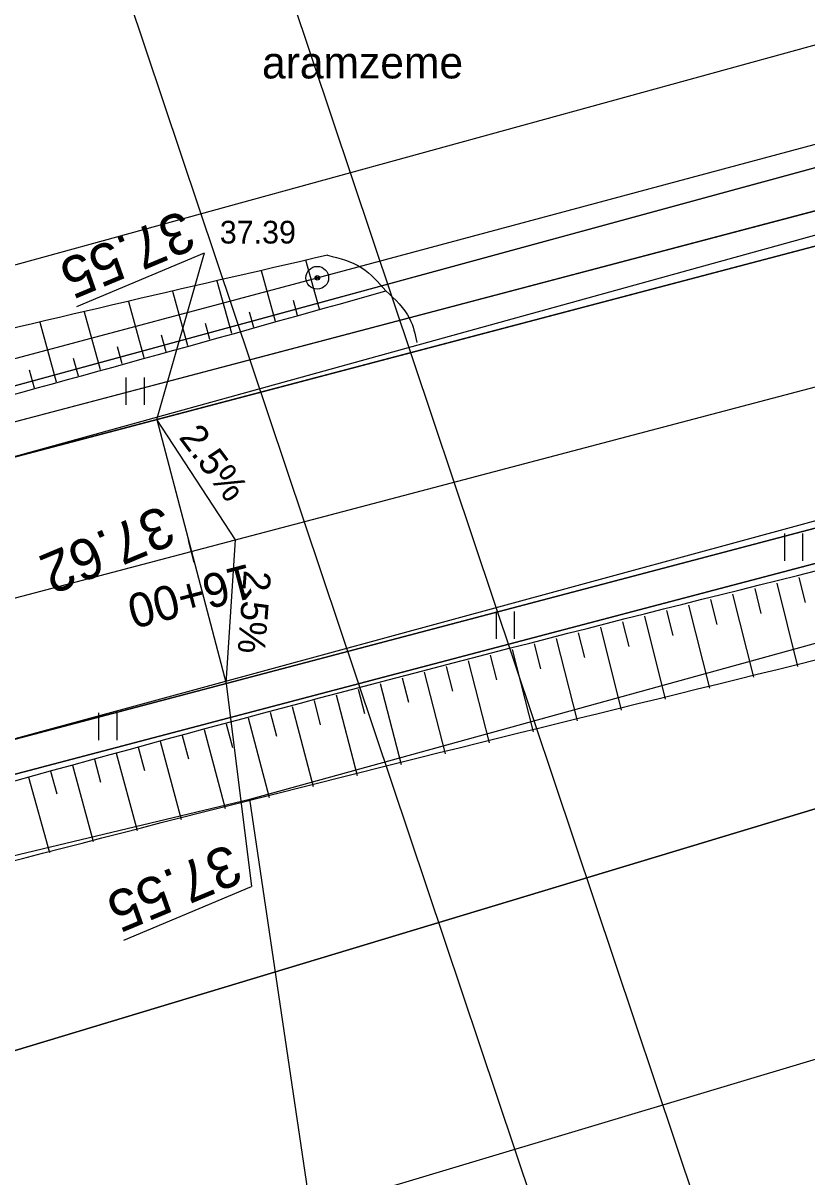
# Model space of a CAD drawing. Extents: x 469981 to 472086, y 246785 to 247785.
# Drawn here: x 470511.79 to 470529.03, y 247134.51 to 247159.89 of the extents above; entities that cross this region are included whole.
import ezdxf

# ---------------------------------------------------------------- set-up
doc = ezdxf.new("R2010")
doc.units = 0
for name, color, linetype in [('0_922', 7, 'Continuous'), ('0_Asfalta_mala', 7, 'Continuous'), ('0_Asfalta_Nomale', 7, 'Continuous'), ('0_Ruut_Braukt', 7, 'Continuous'), ('0_Ruut_nomale', 7, 'Continuous'), ('0_vertikals', 7, 'Continuous'), ('0_vertkals_cipari', 7, 'Continuous'), ('21', 7, 'Continuous'), ('6_piketaza', 7, 'Continuous'), ('CELI_CMAL_####_####_#', 7, 'Continuous'), ('DREN_VADP_####_####_#', 7, 'Continuous'), ('DREN_VADP_KLKT_####_#', 7, 'Continuous'), ('ELEK_ELEM_####_####_#', 7, 'Continuous'), ('ELEK_STUT_####_####_#', 7, 'Continuous'), ('ELEK_VADV_ZSPR_####_#', 7, 'Continuous'), ('RAMI_PLAN_####_TKST_#', 7, 'Continuous'), ('RAMI_UZMR_####_####_#', 7, 'Continuous'), ('RELJ_AATZ_####_TKST_#', 7, 'Continuous'), ('RELJ_ELEM_####_####_#', 7, 'Continuous'), ('RELJ_NOGA_####_####_#', 7, 'Continuous'), ('RELJ_NOGL_####_####_#', 7, 'Continuous'), ('ROBZ_IERR_####_####_#', 7, 'Continuous'), ('ROBZ_PROJ_####_####_#', 7, 'Continuous'), ('TERT_ELEM_####_####_#', 7, 'Continuous'), ('TERT_IZMT_####_TKST_#', 7, 'Continuous'), ('TERT_KONT_####_####_#', 7, 'Continuous')]:
    doc.layers.add(name, color=color, linetype=linetype)

msp = doc.modelspace()

# ---------------------------------------------------------------- linework, layer by layer
at = {"layer": '0_922'}
msp.add_line((470631.479, 247178.827), (470501.235, 247144.508), dxfattribs=at)
at = {"layer": '0_Asfalta_mala'}
for p, q in [((470630.743, 247181.735), (470500.471, 247147.409)), ((470632.216, 247175.919), (470501.999, 247141.607))]:
    msp.add_line(p, q, dxfattribs=at)
at = {"layer": '0_Asfalta_Nomale'}
for p, q in [((470630.558, 247182.462), (470500.28, 247148.134)), ((470632.435, 247175.201), (470502.191, 247140.882))]:
    msp.add_line(p, q, dxfattribs=at)
at = {"layer": '0_Ruut_Braukt'}
for p, q in [((470630.743, 247181.735), (470500.471, 247147.409)), ((470501.999, 247141.607), (470632.216, 247175.919))]:
    msp.add_line(p, q, dxfattribs=at)
at = {"layer": '0_Ruut_nomale'}
for p, q in [((470571.587, 247166.924), (470500.28, 247148.134)), ((470500.471, 247147.409), (470571.826, 247166.211)), ((470573.737, 247160.51), (470501.999, 247141.607)), ((470502.191, 247140.882), (470573.976, 247159.797))]:
    msp.add_line(p, q, dxfattribs=at)
at = {"layer": '0_vertikals'}
for p, q in [((470512.971, 247153.657), (470515.781, 247154.833)), ((470514.728, 247151.166), (470515.781, 247154.833)), ((470516.257, 247145.364), (470516.814, 247140.896)), ((470514.004, 247139.719), (470516.814, 247140.896))]:
    msp.add_line(p, q, dxfattribs=at)
msp.add_lwpolyline([(470516.257, 247145.364), (470516.459, 247148.52), (470514.728, 247151.166)], close=True, dxfattribs=at)
at = {"layer": '21'}
msp.add_line((470631.479, 247178.827), (470501.235, 247144.508), dxfattribs=at)
at = {"layer": '6_piketaza'}
msp.add_lwpolyline([(470515.556, 247148.023), (470515.428, 247148.507)], dxfattribs=at)
at = {"layer": 'CELI_CMAL_####_####_#'}
for points in [[(470680.531, 247188.015), (470656.078, 247181.92), (470633.135, 247176.069), (470607.49, 247169.517), (470585.395, 247163.573), (470558.297, 247156.434), (470535.442, 247150.637), (470509.365, 247143.534), (470489.378, 247138.1), (470466.613, 247131.634), (470446.232, 247124.835), (470445.198, 247123.768), (470444.164, 247122.701), (470443.294, 247120.95), (470443.206, 247119.29), (470443.523, 247108.72)], [(470207.251, 246955.004), (470220.145, 246963.116), (470261.486, 246992.424), (470276.308, 247005.858), (470296.122, 247025.635), (470312.816, 247042.969), (470330.98, 247061.836), (470346.394, 247077.324), (470364.172, 247092.272), (470374.754, 247099.764), (470384.938, 247106.322), (470390.015, 247108.873), (470395.699, 247111.348), (470409.875, 247117.262), (470415.428, 247119.375), (470428.615, 247124.712), (470444.307, 247130.298), (470466.241, 247137.389), (470487.751, 247143.859), (470509.15, 247149.677), (470533.329, 247156.368), (470558.982, 247163.161), (470583.723, 247169.81), (470606.354, 247175.581)]]:
    msp.add_lwpolyline(points, dxfattribs=at)
at = {"layer": 'DREN_VADP_####_####_#'}
for points in [[(470516.776, 247142.815), (470586.473, 247162.049)], [(470448.006, 247137.086), (470537.608, 247161.729)], [(470521.653, 247109.921), (470516.776, 247142.815)]]:
    msp.add_lwpolyline(points, dxfattribs=at)
at = {"layer": 'DREN_VADP_KLKT_####_#'}
msp.add_lwpolyline([(470426.281, 247110.664), (470443.082, 247117.289), (470445.016, 247118.053), (470459.235, 247123.684), (470477.392, 247130.877), (470493.452, 247137.239), (470497.857, 247138.292), (470516.776, 247142.815)], dxfattribs=at)
at = {"layer": 'ELEK_ELEM_####_####_#'}
for radius in [0.25, 0.0225]:
    msp.add_circle((470518.26, 247154.287), radius, dxfattribs=at)
at = {"layer": 'ELEK_STUT_####_####_#'}
for p, q in [((470518.308, 247153.593), (470518.009, 247154.671)), ((470517.344, 247153.326), (470517.035, 247154.443)), ((470516.38, 247153.059), (470516.061, 247154.214)), ((470515.416, 247152.793), (470515.086, 247153.985)), ((470517.826, 247153.459), (470517.735, 247153.789)), ((470519.271, 247153.859), (470519.271, 247153.86)), ((470519.753, 247153.993), (470519.753, 247153.993)), ((470513.489, 247152.26), (470513.138, 247153.528)), ((470514.452, 247152.526), (470514.112, 247153.757)), ((470516.862, 247153.193), (470516.768, 247153.533)), ((470518.79, 247153.726), (470518.789, 247153.726)), ((470512.525, 247151.993), (470512.163, 247153.3)), ((470515.898, 247152.926), (470515.801, 247153.278)), ((470514.934, 247152.659), (470514.834, 247153.023)), ((470513.971, 247152.393), (470513.867, 247152.768)), ((470513.007, 247152.126), (470512.9, 247152.513)), ((470512.043, 247151.86), (470511.933, 247152.257))]:
    msp.add_line(p, q, dxfattribs=at)
at = {"layer": 'ELEK_VADV_ZSPR_####_#'}
for p, q in [((470518.26, 247154.287), (470562.984, 247166.291)), ((470479.871, 247144.02), (470518.26, 247154.287))]:
    msp.add_line(p, q, dxfattribs=at)
at = {"layer": 'RAMI_PLAN_####_TKST_#'}
for points in [[(471098.888, 247111.821), (470587.835, 246940.515), (470494.078, 247220.22), (471005.131, 247391.526)], [(470585.956, 246956.805), (470074.903, 246785.499), (469981.146, 247065.204), (470492.199, 247236.51)]]:
    msp.add_lwpolyline(points, close=True, dxfattribs=at)
at = {"layer": 'RAMI_UZMR_####_####_#'}
msp.add_lwpolyline([(470682.857, 247179.693), (470601.924, 247155.957), (470538.749, 247139.954), (470448.7, 247112.965), (470443.256, 247108.572), (470439.042, 247107.166), (470426.399, 247105.409), (470390.93, 247093.141), (470379.516, 247082.95), (470369.859, 247080.841), (470357.567, 247068.014), (470285.914, 246993.254), (470269.057, 246978.845), (470246.406, 246963.908), (470178.978, 246918.441), (470154.395, 246901.045), (470104.604, 246871.942), (470081.833, 246858.073)], dxfattribs=at)
at = {"layer": 'RELJ_ELEM_####_####_#'}
msp.add_circle((470518.26, 247154.287), 0.05, dxfattribs=at)
at = {"layer": 'RELJ_NOGA_####_####_#'}
for p, q in [((470528.85, 247147.693), (470528.987, 247147.143)), ((470528.85, 247147.693), (470528.987, 247147.143)), ((470527.88, 247147.451), (470528.017, 247146.901)), ((470527.88, 247147.451), (470528.017, 247146.901)), ((470528.365, 247147.572), (470528.822, 247145.739)), ((470528.365, 247147.572), (470528.822, 247145.739)), ((470526.91, 247147.208), (470527.047, 247146.659)), ((470526.91, 247147.208), (470527.047, 247146.659)), ((470527.395, 247147.33), (470527.853, 247145.498)), ((470527.395, 247147.33), (470527.853, 247145.498)), ((470525.94, 247146.965), (470526.077, 247146.417)), ((470525.94, 247146.965), (470526.077, 247146.417)), ((470526.425, 247147.087), (470526.883, 247145.258)), ((470526.425, 247147.087), (470526.883, 247145.258)), ((470524.97, 247146.722), (470525.108, 247146.174)), ((470524.97, 247146.722), (470525.108, 247146.174)), ((470525.455, 247146.844), (470525.913, 247145.018)), ((470525.455, 247146.844), (470525.913, 247145.018)), ((470524, 247146.477), (470524.138, 247145.931)), ((470524, 247146.477), (470524.138, 247145.931)), ((470524.485, 247146.599), (470524.945, 247144.778)), ((470524.485, 247146.599), (470524.945, 247144.778)), ((470523.031, 247146.231), (470523.169, 247145.687)), ((470523.031, 247146.231), (470523.169, 247145.687)), ((470523.515, 247146.354), (470523.976, 247144.538)), ((470523.515, 247146.354), (470523.976, 247144.538)), ((470522.062, 247145.985), (470522.2, 247145.443)), ((470522.062, 247145.985), (470522.2, 247145.443)), ((470522.546, 247146.108), (470523.007, 247144.297)), ((470522.546, 247146.108), (470523.007, 247144.297)), ((470521.093, 247145.737), (470521.232, 247145.197)), ((470521.093, 247145.737), (470521.232, 247145.197)), ((470521.577, 247145.861), (470522.038, 247144.057)), ((470521.577, 247145.861), (470522.038, 247144.057)), ((470520.124, 247145.488), (470520.263, 247144.951)), ((470520.124, 247145.488), (470520.263, 247144.951)), ((470520.609, 247145.613), (470521.07, 247143.817)), ((470520.609, 247145.613), (470521.07, 247143.817)), ((470519.156, 247145.238), (470519.295, 247144.704)), ((470519.156, 247145.238), (470519.295, 247144.704)), ((470519.64, 247145.363), (470520.103, 247143.578)), ((470519.64, 247145.363), (470520.103, 247143.578)), ((470518.188, 247144.986), (470518.327, 247144.455)), ((470518.188, 247144.986), (470518.327, 247144.455)), ((470518.672, 247145.112), (470519.134, 247143.338)), ((470518.672, 247145.112), (470519.134, 247143.338)), ((470517.221, 247144.732), (470517.36, 247144.206)), ((470517.221, 247144.732), (470517.36, 247144.206)), ((470517.705, 247144.859), (470518.167, 247143.098)), ((470517.705, 247144.859), (470518.167, 247143.098)), ((470516.254, 247144.477), (470516.393, 247143.954)), ((470516.254, 247144.477), (470516.393, 247143.954)), ((470516.738, 247144.605), (470517.2, 247142.857)), ((470516.738, 247144.605), (470517.2, 247142.857)), ((470515.288, 247144.219), (470515.427, 247143.702)), ((470515.288, 247144.219), (470515.427, 247143.702)), ((470515.771, 247144.348), (470516.232, 247142.616)), ((470515.771, 247144.348), (470516.232, 247142.616)), ((470514.322, 247143.96), (470514.46, 247143.448)), ((470514.322, 247143.96), (470514.46, 247143.448)), ((470514.805, 247144.09), (470515.267, 247142.374)), ((470514.805, 247144.09), (470515.267, 247142.374)), ((470513.357, 247143.698), (470513.495, 247143.192)), ((470513.357, 247143.698), (470513.495, 247143.192)), ((470513.84, 247143.829), (470514.3, 247142.132)), ((470513.84, 247143.829), (470514.3, 247142.132)), ((470512.393, 247143.434), (470512.53, 247142.934)), ((470512.393, 247143.434), (470512.53, 247142.934)), ((470512.875, 247143.566), (470513.333, 247141.888)), ((470512.875, 247143.566), (470513.333, 247141.888)), ((470511.911, 247143.301), (470512.369, 247141.645)), ((470511.911, 247143.301), (470512.369, 247141.645))]:
    msp.add_line(p, q, dxfattribs=at)
for points in [[(470443.762, 247118.331), (470443.88, 247120.814), (470444.471, 247122.233), (470445.96, 247123.747), (470447.74, 247124.344), (470466.701, 247130.323), (470490.205, 247137.037), (470509.522, 247142.633), (470536.42, 247149.583), (470558.637, 247154.955), (470585.403, 247162.504), (470607.875, 247168.231), (470633.412, 247175.414), (470656.062, 247180.759), (470680.788, 247187.471), (470708.074, 247193.923), (470734.191, 247200.317), (470761.697, 247206.456), (470789.773, 247212.754), (470817.257, 247216.179), (470830.019, 247217.144), (470848.586, 247217.569), (470861.752, 247217.476), (470881.066, 247214.264), (470905.336, 247205.96), (470932.738, 247196.11), (470958.906, 247187.141), (470978.102, 247181.086)], [(470498.998, 247148.385), (470509.095, 247151.044), (470519.769, 247153.997)]]:
    msp.add_spline(points, degree=3, dxfattribs=at)
at = {"layer": 'RELJ_NOGL_####_####_#'}
for points in [[(470444.636, 247118.184), (470444.802, 247120.028), (470444.991, 247120.926), (470445.558, 247121.73), (470446.408, 247122.251), (470448.872, 247122.621), (470466.486, 247128.526), (470490.665, 247135.792), (470509.603, 247140.94), (470537.55, 247147.945), (470558.966, 247153.542), (470586.086, 247160.934), (470607.922, 247166.842), (470634.241, 247173.648), (470681.28, 247185.658), (470708.292, 247192.117), (470734.878, 247198.699), (470761.457, 247204.922), (470790.498, 247211.068), (470817.148, 247213.701), (470830.618, 247215.209), (470848.022, 247215.369), (470862.099, 247215.472), (470880.883, 247212.412), (470904.425, 247203.826), (470932.21, 247193.701), (470958.298, 247186.024), (470977.689, 247180.167)], [(470518.487, 247154.783), (470509.053, 247152.57), (470503.48, 247151.154), (470498.793, 247149.84)], [(470518.487, 247154.783), (470519.24, 247154.506), (470519.769, 247153.997)]]:
    msp.add_spline(points, degree=3, dxfattribs=at)
at = {"layer": 'ROBZ_IERR_####_####_#'}
msp.add_lwpolyline([(470310.127, 246974.356), (470275.956, 246992.729), (470371.503, 247083.47), (470396.219, 247097.502), (470431.624, 247112.202), (470468.364, 247124.23), (470636.973, 247175.147), (470640.03, 247134.708)], dxfattribs=at)
at = {"layer": 'ROBZ_PROJ_####_####_#'}
for points in [[(471398.351, 247372.094), (471346.741, 247338.478), (471133.176, 247205.05), (471108.425, 247194.786), (471087.339, 247189.709), (471023.306, 247181.157), (470962.604, 247185.245), (470905.63, 247205.857), (470878.75, 247214.454), (470852.344, 247217.039), (470815.743, 247215.147), (470778.583, 247209.26), (470718.669, 247194.633), (470636.973, 247175.147), (470468.364, 247124.23), (470431.624, 247112.202), (470396.219, 247097.502), (470371.503, 247083.47), (470275.956, 246992.729), (470152.342, 246907.761), (470066.737, 246851.23)], [(470715.25, 247246.151), (470688.303, 247197.106), (470613.752, 247179.765), (470474.818, 247141.882), (470438.432, 247129.536), (470421.395, 247122.632), (470455.523, 247176.924)], [(470062.774, 246863.479), (470070.591, 246868.587), (470253.618, 246988.247), (470269.149, 247002.795), (470278.124, 247011.202), (470361.554, 247094.257), (470368.265, 247098.262), (470383.103, 247107.116), (470421.395, 247122.632), (470438.432, 247129.536), (470474.818, 247141.882), (470613.752, 247179.765), (470688.303, 247197.106)]]:
    msp.add_lwpolyline(points, dxfattribs=at)
at = {"layer": 'TERT_ELEM_####_####_#'}
for p, q in [((470514.057, 247151.49), (470514.057, 247152.09)), ((470514.457, 247151.49), (470514.457, 247152.09)), ((470528.539, 247148.059), (470528.539, 247148.659)), ((470528.939, 247148.059), (470528.939, 247148.659)), ((470522.198, 247146.344), (470522.198, 247146.944)), ((470522.598, 247146.344), (470522.598, 247146.944)), ((470513.457, 247144.115), (470513.457, 247144.715)), ((470513.857, 247144.115), (470513.857, 247144.715))]:
    msp.add_line(p, q, dxfattribs=at)
at = {"layer": 'TERT_KONT_####_####_#'}
msp.add_spline([(470519.769, 247153.997), (470520.29, 247153.389), (470520.449, 247152.861)], degree=3, dxfattribs=at)

# ---------------------------------------------------------------- texts
at = {"layer": '0_vertkals_cipari'}
for s, height, rotation, p in [('37.55', 0.9, 202.7111, (470515.305, 247155.789)), ('2.5%', 0.5993, 306.8235, (470515.2, 247150.773)), ('37.62', 0.9, 202.7111, (470514.862, 247149.298)), ('2.5%', 0.5993, 265.6113, (470516.648, 247147.865)), ('37.55', 0.9, 202.7111, (470516.338, 247141.852))]:
    msp.add_text(s, height=height, rotation=rotation, dxfattribs=at).set_placement(p)
at = {"layer": '6_piketaza'}
msp.add_text('16+00', height=0.75, rotation=194.7617, dxfattribs=at).set_placement((470516.752, 247148.002))
at = {"layer": 'RELJ_AATZ_####_TKST_#'}
msp.add_text('37.39', height=0.5, dxfattribs=at).set_placement((470516.117, 247155.04))
at = {"layer": 'TERT_IZMT_####_TKST_#'}
msp.add_text('aramzeme', height=0.7, dxfattribs=at).set_placement((470517.045, 247158.672))

doc.saveas('drawing.dxf')
